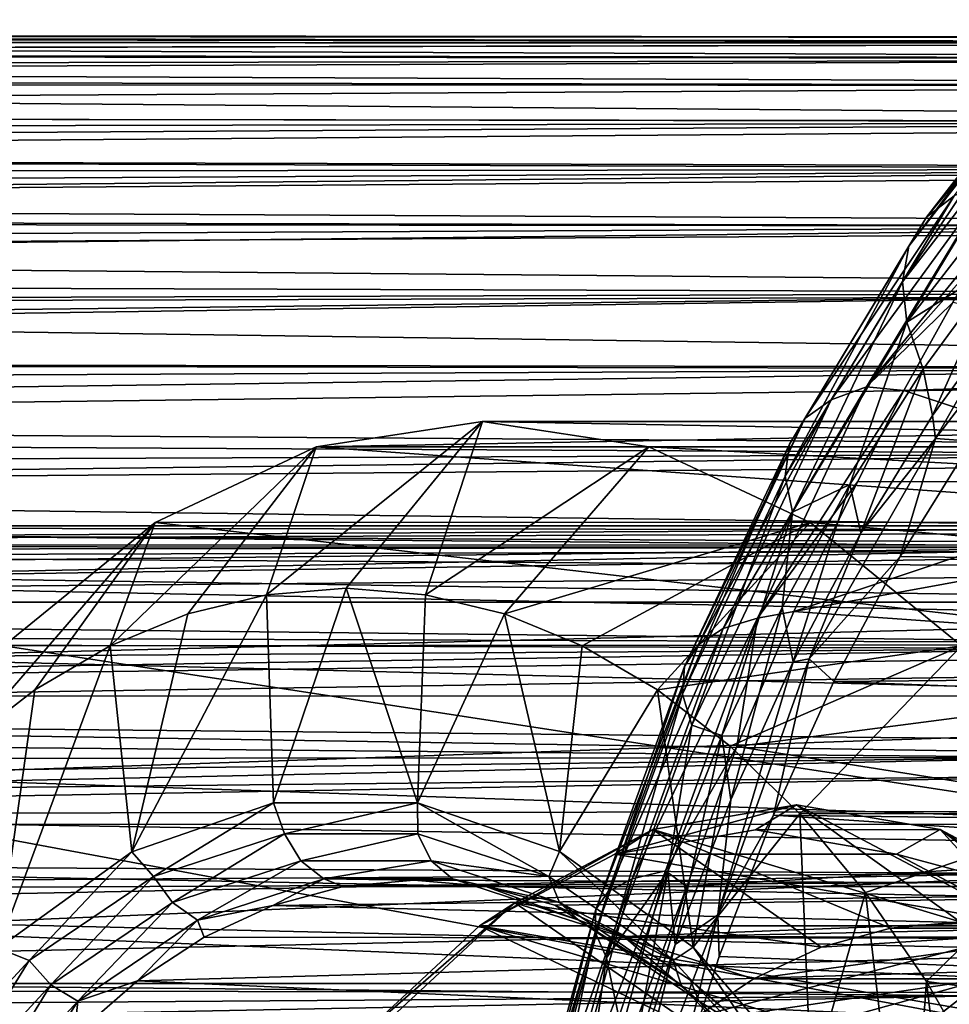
# Model space of a CAD drawing. Header units: metres. Extents: x -62 to 150, y -92 to 92.
# Tile 596 of 656: x 7.46 to 13.04, y 66.5 to 72.41. Entities that reach past the tile are written whole.
import ezdxf

# ---------------------------------------------------------------- set-up
doc = ezdxf.new("R2010")
doc.units = ezdxf.units.M
doc.layers.add('solid_500615', color=7, linetype='CONTINUOUS')

msp = doc.modelspace()

# ---------------------------------------------------------------- linework, layer by layer
at = {"layer": 'solid_500615'}
for points in [[(13.889519, 72.410141, 19.615755), (13.711089, 72.26815, 19.384813), (12.902592, 71.225739, 20.539471)], [(13.070098, 71.353966, 20.785975), (13.889519, 72.410141, 19.615755), (12.902592, 71.225739, 20.539471)], [(-9.454259, 72.316528, -5.912132), (-9.959849, 72.275955, -5.558889), (18.740442, 72.27005, 14.208233)], [(-9.454259, 72.316528, -5.912132), (19.250736, 72.302025, 13.479513), (-8.951138, 72.329948, -6.267614)], [(-9.454259, 72.316528, -5.912132), (18.740442, 72.27005, 14.208233), (19.250736, 72.302025, 13.479513)], [(-8.951138, 72.329948, -6.267614), (19.250736, 72.302025, 13.479513), (19.761395, 72.269989, 12.750254)], [(-8.473988, 72.317375, -6.608286), (-8.951138, 72.329948, -6.267614), (19.761395, 72.269989, 12.750254)], [(-7.998406, 72.280228, -6.948062), (-8.473988, 72.317375, -6.608286), (19.761395, 72.269989, 12.750254)], [(-10.495838, 72.203606, -5.188167), (18.232212, 72.174568, 14.934058), (18.740442, 72.27005, 14.208233)], [(-10.466847, 72.208282, -5.208073), (-10.495838, 72.203606, -5.188167), (18.740442, 72.27005, 14.208233)], [(-9.959849, 72.275955, -5.558889), (-10.466847, 72.208282, -5.208073), (18.740442, 72.27005, 14.208233)], [(-7.998406, 72.280228, -6.948062), (19.761395, 72.269989, 12.750254), (20.269806, 72.174393, 12.024127)], [(-7.500767, 72.214172, -7.310761), (-7.998406, 72.280228, -6.948062), (20.269806, 72.174393, 12.024127)], [(13.711089, 72.26815, 19.384813), (13.592949, 72.077858, 19.151831), (12.797572, 71.052353, 20.287762)], [(12.902592, 71.225739, 20.539471), (13.711089, 72.26815, 19.384813), (12.797572, 71.052353, 20.287762)], [(-10.495838, 72.203606, -5.188167), (-11.23138, 72.056801, -4.694736), (18.232212, 72.174568, 14.934058)], [(-11.23138, 72.056801, -4.694736), (17.728579, 72.016258, 15.653333), (18.232212, 72.174568, 14.934058)], [(-7.034526, 72.12722, -7.649109), (-7.500767, 72.214172, -7.310761), (20.269806, 72.174393, 12.024127)], [(-7.034526, 72.12722, -7.649109), (20.269806, 72.174393, 12.024127), (20.773424, 72.015991, 11.30481)], [(-6.59225, 72.021461, -7.971988), (-7.034526, 72.12722, -7.649109), (20.773424, 72.015991, 11.30481)], [(-11.23138, 72.056801, -4.694736), (-12.003757, 71.84597, -4.202395), (17.728579, 72.016258, 15.653333)], [(13.592949, 72.077858, 19.151831), (13.539016, 71.843094, 18.925005), (12.75908, 70.8377, 20.038881)], [(12.797572, 71.052353, 20.287762), (13.592949, 72.077858, 19.151831), (12.75908, 70.8377, 20.038881)], [(17.231876, 71.795685, 16.362644), (17.728579, 72.016258, 15.653333), (-12.003757, 71.84597, -4.202395)], [(-6.59225, 72.021461, -7.971988), (20.773424, 72.015991, 11.30481), (21.269836, 71.795464, 10.595814)], [(-5.957296, 71.826859, -8.445036), (-6.59225, 72.021461, -7.971988), (21.269836, 71.795464, 10.595814)], [(-12.023183, 71.733093, -3.762519), (17.231876, 71.795685, 16.362644), (-12.003757, 71.84597, -4.202395)], [(-5.342284, 71.586876, -8.912607), (-5.957296, 71.826859, -8.445036), (21.269836, 71.795464, 10.595814)], [(12.75908, 70.8377, 20.038881), (13.539016, 71.843094, 18.925005), (12.786104, 70.595779, 19.808043)], [(13.539016, 71.843094, 18.925005), (13.548388, 71.578087, 18.719383), (12.786104, 70.595779, 19.808043)], [(-12.037424, 71.611214, -3.33235), (16.745195, 71.513763, 17.057621), (17.231876, 71.795685, 16.362644)], [(-12.023183, 71.733093, -3.762519), (-12.037424, 71.611214, -3.33235), (17.231876, 71.795685, 16.362644)], [(-5.342284, 71.586876, -8.912607), (21.269836, 71.795464, 10.595814), (21.756105, 71.513733, 9.9013)], [(-12.037424, 71.611214, -3.33235), (-12.041385, 71.483673, -2.916432), (16.745195, 71.513763, 17.057621)], [(-4.759093, 71.308769, -9.362107), (-5.342284, 71.586876, -8.912607), (21.756105, 71.513733, 9.9013)], [(12.786104, 70.595779, 19.808043), (13.548388, 71.578087, 18.719383), (13.34944, 70.950363, 18.936651)], [(-12.041385, 71.483673, -2.916432), (-12.039091, 71.34816, -2.507029), (16.745195, 71.513763, 17.057621)], [(-12.039091, 71.34816, -2.507029), (-12.038328, 71.230453, -2.17756), (16.745195, 71.513763, 17.057621)], [(-12.038328, 71.230453, -2.17756), (16.271715, 71.171753, 17.733774), (16.745195, 71.513763, 17.057621)], [(-4.759093, 71.308769, -9.362107), (21.756105, 71.513733, 9.9013), (22.229239, 71.171951, 9.225505)], [(12.330962, 70.130638, 21.841543), (12.54355, 70.207466, 22.093803), (13.29103, 71.443207, 21.026386)], [(12.330962, 70.130638, 21.841543), (13.29103, 71.443207, 21.026386), (13.070098, 71.353966, 20.785975)], [(13.29103, 71.443207, 21.026386), (12.54355, 70.207466, 22.093803), (13.370437, 71.215385, 21.521833)], [(13.070098, 71.353966, 20.785975), (12.902592, 71.225739, 20.539471), (12.17345, 70.018051, 21.580807)], [(12.330962, 70.130638, 21.841543), (13.070098, 71.353966, 20.785975), (12.17345, 70.018051, 21.580807)], [(-4.230787, 71.010399, -9.774107), (-4.759093, 71.308769, -9.362107), (22.229239, 71.171951, 9.225505)], [(-12.038328, 71.230453, -2.17756), (-12.038044, 71.196724, -2.086874), (16.271715, 71.171753, 17.733774)], [(12.902592, 71.225739, 20.539471), (12.797572, 71.052353, 20.287762), (12.080367, 69.863937, 21.312063)], [(12.17345, 70.018051, 21.580807), (12.902592, 71.225739, 20.539471), (12.080367, 69.863937, 21.312063)], [(-12.038044, 71.196724, -2.086874), (-12.036016, 71.032288, -1.665226), (16.271715, 71.171753, 17.733774)], [(-12.036016, 71.032288, -1.665226), (-12.03299, 70.860962, -1.257347), (16.271715, 71.171753, 17.733774)], [(-12.03299, 70.860962, -1.257347), (15.813631, 70.771355, 18.387894), (16.271715, 71.171753, 17.733774)], [(-4.230787, 71.010399, -9.774107), (22.229239, 71.171951, 9.225505), (22.686989, 70.771851, 8.571698)], [(12.54355, 70.207466, 22.093803), (13.207903, 70.957153, 21.753956), (13.370437, 71.215385, 21.521833)], [(12.797572, 71.052353, 20.287762), (12.75908, 70.8377, 20.038881), (12.055884, 69.672226, 21.043169)], [(12.080367, 69.863937, 21.312063), (12.797572, 71.052353, 20.287762), (12.055884, 69.672226, 21.043169)], [(-3.744245, 70.693863, -10.155848), (-4.230787, 71.010399, -9.774107), (22.686989, 70.771851, 8.571698)], [(13.814779, 71.018478, 18.317696), (12.956699, 69.898575, 19.543159), (13.395776, 70.661484, 18.870476)], [(13.814779, 71.018478, 18.317696), (13.174546, 69.882706, 19.529028), (12.956699, 69.898575, 19.543159)], [(12.54355, 70.207466, 22.093803), (13.062124, 70.713875, 21.962149), (13.207903, 70.957153, 21.753956)], [(12.786104, 70.595779, 19.808043), (13.34944, 70.950363, 18.936651), (12.882932, 70.313805, 19.602894)], [(12.940384, 70.035454, 19.520844), (12.882932, 70.313805, 19.602894), (13.34944, 70.950363, 18.936651)], [(13.395776, 70.661484, 18.870476), (12.940384, 70.035454, 19.520844), (13.34944, 70.950363, 18.936651)], [(-12.03299, 70.860962, -1.257347), (-12.028818, 70.682747, -0.861414), (15.813631, 70.771355, 18.387894)], [(12.055884, 69.672226, 21.043169), (12.75908, 70.8377, 20.038881), (12.098949, 69.456596, 20.789408)], [(12.75908, 70.8377, 20.038881), (12.786104, 70.595779, 19.808043), (12.098949, 69.456596, 20.789408)], [(-12.028818, 70.682747, -0.861414), (-12.020951, 70.439461, -0.359419), (15.813631, 70.771355, 18.387894)], [(-12.020951, 70.439461, -0.359419), (-12.018021, 70.363113, -0.209894), (15.813631, 70.771355, 18.387894)], [(-12.018021, 70.363113, -0.209894), (15.373152, 70.31514, 19.016869), (15.813631, 70.771355, 18.387894)], [(-3.744245, 70.693863, -10.155848), (22.686989, 70.771851, 8.571698), (23.127153, 70.315994, 7.942995)], [(-3.278977, 70.351639, -10.520308), (-3.744245, 70.693863, -10.155848), (23.127153, 70.315994, 7.942995)], [(12.54355, 70.207466, 22.093803), (12.768072, 70.186272, 22.382099), (13.062124, 70.713875, 21.962149)], [(13.062124, 70.713875, 21.962149), (12.768072, 70.186272, 22.382099), (15.093505, 70.264664, 24.831226)], [(12.956699, 69.898575, 19.543159), (12.940384, 70.035454, 19.520844), (13.395776, 70.661484, 18.870476)], [(12.098949, 69.456596, 20.789408), (12.786104, 70.595779, 19.808043), (12.443168, 69.62162, 20.230942)], [(12.786104, 70.595779, 19.808043), (12.882932, 70.313805, 19.602894), (12.443168, 69.62162, 20.230942)], [(-12.018021, 70.363113, -0.209894), (-12.010657, 70.192291, 0.11242), (15.373152, 70.31514, 19.016869)], [(-2.835378, 69.98539, -10.868228), (-3.278977, 70.351639, -10.520308), (23.127153, 70.315994, 7.942995)], [(-12.010657, 70.192291, 0.11242), (-11.998199, 69.944611, 0.552724), (15.373152, 70.31514, 19.016869)], [(-11.998199, 69.944611, 0.552724), (14.952547, 69.805817, 19.617479), (15.373152, 70.31514, 19.016869)], [(-2.835378, 69.98539, -10.868228), (23.127153, 70.315994, 7.942995), (23.547489, 69.807045, 7.342585)], [(12.508878, 69.332138, 20.137098), (12.443168, 69.62162, 20.230942), (12.882932, 70.313805, 19.602894)], [(12.940384, 70.035454, 19.520844), (12.508878, 69.332138, 20.137098), (12.882932, 70.313805, 19.602894)], [(15.093505, 70.264664, 24.831226), (12.768072, 70.186272, 22.382099), (14.432685, 69.639877, 24.954615)], [(11.68366, 68.757965, 22.76601), (11.889342, 68.820702, 23.028074), (12.54355, 70.207466, 22.093803)], [(11.68366, 68.757965, 22.76601), (12.54355, 70.207466, 22.093803), (12.330962, 70.130638, 21.841543)], [(12.54355, 70.207466, 22.093803), (11.889342, 68.820702, 23.028074), (12.768072, 70.186272, 22.382099)], [(11.889342, 68.820702, 23.028074), (12.488502, 69.637619, 22.780586), (12.768072, 70.186272, 22.382099)], [(12.768072, 70.186272, 22.382099), (12.488502, 69.637619, 22.780586), (14.432685, 69.639877, 24.954615)], [(12.330962, 70.130638, 21.841543), (12.17345, 70.018051, 21.580807), (11.534495, 68.66301, 22.493382)], [(11.68366, 68.757965, 22.76601), (12.330962, 70.130638, 21.841543), (11.534495, 68.66301, 22.493382)], [(-2.414345, 69.594673, -11.203331), (-2.835378, 69.98539, -10.868228), (23.547489, 69.807045, 7.342585)], [(10.239578, 70, 7.169452), (9.420374, 69, 6.59595), (8.942941, 68.961327, 7.277795)], [(10.239578, 70, 7.169452), (8.942941, 68.961327, 7.277795), (9.241533, 69.847504, 8.594808)], [(9.241533, 69.847504, 8.594808), (16.533848, 69.848076, 13.69698), (17.529854, 70, 12.274537)], [(10.239578, 70, 7.169452), (9.241533, 69.847504, 8.594808), (17.529854, 70, 12.274537)], [(10.239578, 70, 7.169452), (9.897807, 68.961281, 5.914105), (9.420374, 69, 6.59595)], [(11.237618, 69.847397, 5.744103), (9.897807, 68.961281, 5.914105), (10.239578, 70, 7.169452)], [(10.239578, 70, 7.169452), (17.529854, 70, 12.274537), (18.525858, 69.848076, 10.852095)], [(11.237618, 69.847397, 5.744103), (10.239578, 70, 7.169452), (18.525858, 69.848076, 10.852095)], [(12.17345, 70.018051, 21.580807), (12.080367, 69.863937, 21.312063), (11.451428, 68.530602, 22.21034)], [(11.534495, 68.66301, 22.493382), (12.17345, 70.018051, 21.580807), (11.451428, 68.530602, 22.21034)], [(12.956699, 69.898575, 19.543159), (12.508878, 69.332138, 20.137098), (12.940384, 70.035454, 19.520844)], [(-11.998199, 69.944611, 0.552724), (-11.984066, 69.702423, 0.956191), (14.952547, 69.805817, 19.617479)], [(12.956699, 69.898575, 19.543159), (12.198769, 68.577164, 20.625597), (12.508878, 69.332138, 20.137098)], [(12.956699, 69.898575, 19.543159), (12.744726, 69.189995, 20.142876), (12.198769, 68.577164, 20.625597)], [(12.956699, 69.898575, 19.543159), (13.174546, 69.882706, 19.529028), (12.744726, 69.189995, 20.142876)], [(44.010162, 68.722908, 41.465034), (12.744726, 69.189995, 20.142876), (13.174546, 69.882706, 19.529028)], [(-11.984066, 69.702423, 0.956191), (-11.968893, 69.470016, 1.321167), (14.952547, 69.805817, 19.617479)], [(-11.968893, 69.470016, 1.321167), (14.553916, 69.245956, 20.186666), (14.952547, 69.805817, 19.617479)], [(-2.414345, 69.594673, -11.203331), (23.547489, 69.807045, 7.342585), (23.945885, 69.247581, 6.77353)], [(9.241533, 69.847504, 8.594808), (8.470177, 68.846214, 7.952972), (8.004479, 68.654839, 8.618056)], [(9.241533, 69.847504, 8.594808), (8.004479, 68.654839, 8.618056), (8.27389, 69.394539, 9.976746)], [(9.241533, 69.847504, 8.594808), (8.27389, 69.394539, 9.976746), (15.568106, 69.396927, 15.076201)], [(9.241533, 69.847504, 8.594808), (8.942941, 68.961327, 7.277795), (8.470177, 68.846214, 7.952972)], [(9.241533, 69.847504, 8.594808), (15.568106, 69.396927, 15.076201), (16.533848, 69.848076, 13.69698)], [(11.237618, 69.847397, 5.744103), (10.370568, 68.846138, 5.238932), (9.897807, 68.961281, 5.914105)], [(12.205246, 69.394325, 4.362187), (10.370568, 68.846138, 5.238932), (11.237618, 69.847397, 5.744103)], [(11.237618, 69.847397, 5.744103), (18.525858, 69.848076, 10.852095), (19.4916, 69.396927, 9.472872)], [(12.205246, 69.394325, 4.362187), (11.237618, 69.847397, 5.744103), (19.4916, 69.396927, 9.472872)], [(12.080367, 69.863937, 21.312063), (12.055884, 69.672226, 21.043169), (11.438759, 68.364716, 21.924559)], [(11.451428, 68.530602, 22.21034), (12.080367, 69.863937, 21.312063), (11.438759, 68.364716, 21.924559)], [(11.438759, 68.364716, 21.924559), (12.055884, 69.672226, 21.043169), (11.495475, 68.178574, 21.651278)], [(12.055884, 69.672226, 21.043169), (12.098949, 69.456596, 20.789408), (11.495475, 68.178574, 21.651278)], [(11.889342, 68.820702, 23.028074), (12.107108, 68.860855, 23.24053), (12.488502, 69.637619, 22.780586)], [(16.389469, 69.641548, 27.106646), (14.432685, 69.639877, 24.954615), (12.107108, 68.860855, 23.24053)], [(15.907309, 68.591553, 27.772984), (16.389469, 69.641548, 27.106646), (12.107108, 68.860855, 23.24053)], [(14.432685, 69.639877, 24.954615), (12.488502, 69.637619, 22.780586), (12.107108, 68.860855, 23.24053)], [(-2.013166, 69.177788, -11.527006), (-2.414345, 69.594673, -11.203331), (23.945885, 69.247581, 6.77353)], [(12.10293, 68.559074, 20.71685), (12.037973, 68.885254, 20.80962), (12.443168, 69.62162, 20.230942)], [(12.098949, 69.456596, 20.789408), (12.443168, 69.62162, 20.230942), (12.037973, 68.885254, 20.80962)], [(12.508878, 69.332138, 20.137098), (12.10293, 68.559074, 20.71685), (12.443168, 69.62162, 20.230942)], [(-11.968893, 69.470016, 1.321167), (-11.953539, 69.254822, 1.641775), (14.553916, 69.245956, 20.186666)], [(11.495475, 68.178574, 21.651278), (12.098949, 69.456596, 20.789408), (11.675173, 68.116142, 21.327753)], [(12.098949, 69.456596, 20.789408), (12.037973, 68.885254, 20.80962), (11.675173, 68.116142, 21.327753)], [(8.27389, 69.394539, 9.976746), (7.552038, 68.389824, 9.264211), (7.114692, 68.05249, 9.888805)], [(8.27389, 69.394539, 9.976746), (7.114692, 68.05249, 9.888805), (7.366209, 68.654907, 11.273048)], [(8.27389, 69.394539, 9.976746), (7.366209, 68.654907, 11.273048), (14.661971, 68.660255, 16.370296)], [(8.27389, 69.394539, 9.976746), (8.004479, 68.654839, 8.618056), (7.552038, 68.389824, 9.264211)], [(8.27389, 69.394539, 9.976746), (14.661971, 68.660255, 16.370296), (15.568106, 69.396927, 15.076201)], [(12.205246, 69.394325, 4.362187), (10.836262, 68.654716, 4.573853), (10.370568, 68.846138, 5.238932)], [(12.205246, 69.394325, 4.362187), (11.288697, 68.389664, 3.927707), (10.836262, 68.654716, 4.573853)], [(13.112899, 68.654594, 3.065925), (11.288697, 68.389664, 3.927707), (12.205246, 69.394325, 4.362187)], [(12.205246, 69.394325, 4.362187), (19.4916, 69.396927, 9.472872), (20.397736, 68.660255, 8.178777)], [(13.112899, 68.654594, 3.065925), (12.205246, 69.394325, 4.362187), (20.397736, 68.660255, 8.178777)], [(17.077759, 69.259575, 13.748332), (-6.166489, 69.258957, -2.525745), (-5.324489, 69.375, -3.728246)], [(17.918951, 69.375, 12.546986), (-5.324489, 69.375, -3.728246), (-4.482489, 69.258957, -4.930747)], [(17.497053, 69.3461, 13.149516), (-5.324489, 69.375, -3.728246), (17.918951, 69.375, 12.546986)], [(17.077759, 69.259575, 13.748332), (-5.324489, 69.375, -3.728246), (17.497053, 69.3461, 13.149516)], [(17.918951, 69.375, 12.546986), (-4.482489, 69.258957, -4.930747), (18.340847, 69.3461, 11.944455)], [(18.340847, 69.3461, 11.944455), (-4.482489, 69.258957, -4.930747), (18.760141, 69.259575, 11.345639)], [(12.198769, 68.577164, 20.625597), (12.10293, 68.559074, 20.71685), (12.508878, 69.332138, 20.137098)], [(-11.953539, 69.254822, 1.641775), (-11.950142, 69.209221, 1.707715), (14.553916, 69.245956, 20.186666)], [(-11.950142, 69.209221, 1.707715), (-11.931175, 68.966782, 2.047391), (14.553916, 69.245956, 20.186666)], [(-11.931175, 68.966782, 2.047391), (-11.909852, 68.712181, 2.385545), (14.553916, 69.245956, 20.186666)], [(-11.909852, 68.712181, 2.385545), (14.179268, 68.637856, 20.721624), (14.553916, 69.245956, 20.186666)], [(16.25728, 68.916153, 14.920097), (-6.985605, 68.915932, -1.355927), (-6.166489, 69.258957, -2.525745)], [(16.663649, 69.115967, 14.339741), (-6.166489, 69.258957, -2.525745), (17.077759, 69.259575, 13.748332)], [(16.25728, 68.916153, 14.920097), (-6.166489, 69.258957, -2.525745), (16.663649, 69.115967, 14.339741)], [(18.760141, 69.259575, 11.345639), (-4.482489, 69.258957, -4.930747), (-3.663373, 68.915932, -6.100564)], [(18.760141, 69.259575, 11.345639), (-3.663373, 68.915932, -6.100564), (19.174252, 69.115967, 10.75423)], [(-2.013166, 69.177788, -11.527006), (23.945885, 69.247581, 6.77353), (24.32032, 68.639938, 6.238678)], [(-1.625564, 68.728195, -11.842371), (-2.013166, 69.177788, -11.527006), (24.32032, 68.639938, 6.238678)], [(12.198769, 68.577164, 20.625597), (12.744726, 69.189995, 20.142876), (12.347404, 68.44062, 20.71031)], [(44.010162, 68.722908, 41.465034), (12.347404, 68.44062, 20.71031), (12.744726, 69.189995, 20.142876)], [(19.174252, 69.115967, 10.75423), (-3.663373, 68.915932, -6.100564), (19.580622, 68.916153, 10.173874)], [(8.984806, 67.712692, 7.218006), (8.942941, 68.961327, 7.277795), (9.420374, 69, 6.59595)], [(9.84973, 67.713707, 5.982767), (8.984806, 67.712692, 7.218006), (9.420374, 69, 6.59595)], [(9.84973, 67.713707, 5.982767), (9.420374, 69, 6.59595), (9.897807, 68.961281, 5.914105)], [(8.133718, 67.418114, 8.433485), (8.470177, 68.846214, 7.952972), (8.942941, 68.961327, 7.277795)], [(8.984806, 67.712692, 7.218006), (8.133718, 67.418114, 8.433485), (8.942941, 68.961327, 7.277795)], [(9.84973, 67.713707, 5.982767), (9.897807, 68.961281, 5.914105), (10.370568, 68.846138, 5.238932)], [(15.477716, 68.353188, 16.033428), (-7.765054, 68.353699, -0.242758), (-6.985605, 68.915932, -1.355927)], [(15.861155, 68.661369, 15.485823), (-6.985605, 68.915932, -1.355927), (16.25728, 68.916153, 14.920097)], [(15.477716, 68.353188, 16.033428), (-6.985605, 68.915932, -1.355927), (15.861155, 68.661369, 15.485823)], [(19.580622, 68.916153, 10.173874), (-3.663373, 68.915932, -6.100564), (-2.883924, 68.353699, -7.213734)], [(19.580622, 68.916153, 10.173874), (-2.883924, 68.353699, -7.213734), (19.976746, 68.661369, 9.608149)], [(11.729216, 67.731216, 21.25057), (11.675173, 68.116142, 21.327753), (12.037973, 68.885254, 20.80962)], [(12.10293, 68.559074, 20.71685), (11.729216, 67.731216, 21.25057), (12.037973, 68.885254, 20.80962)], [(15.907309, 68.591553, 27.772984), (12.107108, 68.860855, 23.24053), (11.766016, 68.050209, 23.660431)], [(11.889342, 68.820702, 23.028074), (11.766016, 68.050209, 23.660431), (12.107108, 68.860855, 23.24053)], [(8.133718, 67.418114, 8.433485), (8.004479, 68.654839, 8.618056), (8.470177, 68.846214, 7.952972)], [(10.701027, 67.421135, 4.766988), (9.84973, 67.713707, 5.982767), (10.370568, 68.846138, 5.238932)], [(10.701027, 67.421135, 4.766988), (10.370568, 68.846138, 5.238932), (10.836262, 68.654716, 4.573853)], [(11.136691, 67.257286, 23.547258), (11.33726, 67.304283, 23.816574), (11.889342, 68.820702, 23.028074)], [(11.136691, 67.257286, 23.547258), (11.889342, 68.820702, 23.028074), (11.68366, 68.757965, 22.76601)], [(11.889342, 68.820702, 23.028074), (11.33726, 67.304283, 23.816574), (11.766016, 68.050209, 23.660431)], [(11.68366, 68.757965, 22.76601), (11.534495, 68.66301, 22.493382), (10.993858, 67.181908, 23.265608)], [(11.136691, 67.257286, 23.547258), (11.68366, 68.757965, 22.76601), (10.993858, 67.181908, 23.265608)], [(-11.909852, 68.712181, 2.385545), (-11.889289, 68.469467, 2.690969), (14.179268, 68.637856, 20.721624)], [(-1.248938, 68.239777, -12.150965), (-1.625564, 68.728195, -11.842371), (24.32032, 68.639938, 6.238678)], [(44.010162, 68.722908, 41.465034), (43.289082, 67.250938, 42.494846), (12.347404, 68.44062, 20.71031)], [(-11.889289, 68.469467, 2.690969), (-11.86936, 68.221657, 2.986236), (14.179268, 68.637856, 20.721624)], [(-11.86936, 68.221657, 2.986236), (13.830563, 67.984062, 21.219534), (14.179268, 68.637856, 20.721624)], [(19.976746, 68.661369, 9.608149), (-2.883924, 68.353699, -7.213734), (20.360184, 68.353188, 9.060543)], [(-1.248938, 68.239777, -12.150965), (24.32032, 68.639938, 6.238678), (24.668823, 67.986687, 5.740858)], [(7.366209, 68.654907, 11.273048), (6.546351, 67.651405, 12.443928), (13.842975, 67.660446, 17.539946)], [(7.33251, 66.841553, 9.577729), (7.552038, 68.389824, 9.264211), (8.004479, 68.654839, 8.618056)], [(8.133718, 67.418114, 8.433485), (7.33251, 66.841553, 9.577729), (8.004479, 68.654839, 8.618056)], [(7.366209, 68.654907, 11.273048), (13.842975, 67.660446, 17.539946), (14.661971, 68.660255, 16.370296)], [(10.701027, 67.421135, 4.766988), (10.836262, 68.654716, 4.573853), (11.288697, 68.389664, 3.927707)], [(11.534495, 68.66301, 22.493382), (11.451428, 68.530602, 22.21034), (10.918491, 67.073563, 22.97156)], [(10.993858, 67.181908, 23.265608), (11.534495, 68.66301, 22.493382), (10.918491, 67.073563, 22.97156)], [(13.112899, 68.654594, 3.065925), (11.726035, 68.052284, 3.303125), (11.288697, 68.389664, 3.927707)], [(13.112899, 68.654594, 3.065925), (12.14306, 67.646103, 2.707551), (11.726035, 68.052284, 3.303125)], [(13.932721, 67.651009, 1.895098), (12.14306, 67.646103, 2.707551), (13.112899, 68.654594, 3.065925)], [(12.198769, 68.577164, 20.625597), (11.650542, 67.041611, 21.533772), (12.10293, 68.559074, 20.71685)], [(12.198769, 68.577164, 20.625597), (11.985031, 67.639214, 21.227833), (11.650542, 67.041611, 21.533772)], [(15.496545, 67.459625, 28.355238), (15.907309, 68.591553, 27.772984), (11.766016, 68.050209, 23.660431)], [(12.198769, 68.577164, 20.625597), (12.347404, 68.44062, 20.71031), (11.985031, 67.639214, 21.227833)], [(11.451428, 68.530602, 22.21034), (11.438759, 68.364716, 21.924559), (10.915025, 66.936234, 22.672604)], [(10.918491, 67.073563, 22.97156), (11.451428, 68.530602, 22.21034), (10.915025, 66.936234, 22.672604)], [(11.650542, 67.041611, 21.533772), (11.729216, 67.731216, 21.25057), (12.10293, 68.559074, 20.71685)], [(7.33251, 66.841553, 9.577729), (7.114692, 68.05249, 9.888805), (7.552038, 68.389824, 9.264211)], [(11.502763, 66.84639, 3.621991), (10.701027, 67.421135, 4.766988), (11.288697, 68.389664, 3.927707)], [(11.502763, 66.84639, 3.621991), (11.288697, 68.389664, 3.927707), (11.726035, 68.052284, 3.303125)], [(43.289082, 67.250938, 42.494846), (11.985031, 67.639214, 21.227833), (12.347404, 68.44062, 20.71031)], [(14.758265, 67.584534, 17.060911), (-8.485887, 67.583351, 0.786697), (-7.765054, 68.353699, -0.242758)], [(15.109329, 67.9935, 16.55954), (-7.765054, 68.353699, -0.242758), (15.477716, 68.353188, 16.033428)], [(14.758265, 67.584534, 17.060911), (-7.765054, 68.353699, -0.242758), (15.109329, 67.9935, 16.55954)], [(20.360184, 68.353188, 9.060543), (-2.883924, 68.353699, -7.213734), (-2.163092, 67.583351, -8.243189)], [(20.360184, 68.353188, 9.060543), (-2.163092, 67.583351, -8.243189), (20.728571, 67.9935, 8.534431)], [(10.915025, 66.936234, 22.672604), (11.438759, 68.364716, 21.924559), (10.982563, 66.782593, 22.383827)], [(11.438759, 68.364716, 21.924559), (11.495475, 68.178574, 21.651278), (10.982563, 66.782593, 22.383827)], [(-11.86936, 68.221657, 2.986236), (-11.849909, 67.965324, 3.27532), (13.830563, 67.984062, 21.219534)], [(-0.889098, 67.717865, -12.446769), (-1.248938, 68.239777, -12.150965), (24.668823, 67.986687, 5.740858)], [(10.982563, 66.782593, 22.383827), (11.495475, 68.178574, 21.651278), (11.350272, 67.300751, 21.791758)], [(11.495475, 68.178574, 21.651278), (11.675173, 68.116142, 21.327753), (11.350272, 67.300751, 21.791758)], [(11.394408, 66.863518, 21.728725), (11.350272, 67.300751, 21.791758), (11.675173, 68.116142, 21.327753)], [(11.729216, 67.731216, 21.25057), (11.394408, 66.863518, 21.728725), (11.675173, 68.116142, 21.327753)], [(8.068389, 64.502266, 2.014941), (4.749217, 67.182152, -3.295691), (3.939288, 68.056473, -2.138994)], [(7.755612, 64.818726, 2.461633), (8.068389, 64.502266, 2.014941), (3.939288, 68.056473, -2.138994)], [(7.423803, 65.069443, 2.935505), (7.755612, 64.818726, 2.461633), (3.939288, 68.056473, -2.138994)], [(11.33726, 67.304283, 23.816574), (11.464433, 67.210564, 24.041035), (11.766016, 68.050209, 23.660431)], [(15.496545, 67.459625, 28.355238), (11.766016, 68.050209, 23.660431), (11.464433, 67.210564, 24.041035)], [(11.502763, 66.84639, 3.621991), (11.726035, 68.052284, 3.303125), (12.14306, 67.646103, 2.707551)], [(-11.849909, 67.965324, 3.27532), (-11.830359, 67.695267, 3.563413), (13.830563, 67.984062, 21.219534)], [(-11.830359, 67.695267, 3.563413), (-11.811939, 67.430504, 3.83067), (13.830563, 67.984062, 21.219534)], [(-11.811939, 67.430504, 3.83067), (13.509491, 67.288322, 21.677958), (13.830563, 67.984062, 21.219534)], [(20.728571, 67.9935, 8.534431), (-2.163092, 67.583351, -8.243189), (21.079636, 67.584534, 8.033059)], [(-0.889098, 67.717865, -12.446769), (24.668823, 67.986687, 5.740858), (24.989723, 67.29155, 5.282477)], [(-0.550758, 67.169365, -12.72432), (-0.889098, 67.717865, -12.446769), (24.989723, 67.29155, 5.282477)], [(8.264788, 67.270462, 8.312392), (8.133718, 67.418114, 8.433485), (8.984806, 67.712692, 7.218006)], [(8.264788, 67.270462, 8.312392), (8.984806, 67.712692, 7.218006), (9.051256, 67.526779, 7.189199)], [(9.051256, 67.526779, 7.189199), (8.984806, 67.712692, 7.218006), (9.84973, 67.713707, 5.982767)], [(9.051256, 67.526779, 7.189199), (9.84973, 67.713707, 5.982767), (9.851348, 67.526779, 6.04655)], [(10.637816, 67.270462, 4.923357), (9.84973, 67.713707, 5.982767), (10.701027, 67.421135, 4.766988)], [(9.851348, 67.526779, 6.04655), (9.84973, 67.713707, 5.982767), (10.637816, 67.270462, 4.923357)], [(12.123449, 67.699997, 8.488933), (11.877704, 67.549988, 8.316859), (11.032847, 67.404907, 9.523439)], [(12.123449, 67.699997, 8.488933), (11.032847, 67.404907, 9.523439), (11.261826, 67.552048, 9.719459)], [(12.123449, 67.699997, 8.488933), (11.261826, 67.552048, 9.719459), (13.106432, 67, 9.177224)], [(11.650542, 67.041611, 21.533772), (11.394408, 66.863518, 21.728725), (11.729216, 67.731216, 21.25057)], [(12.985073, 67.552048, 7.258406), (11.877704, 67.549988, 8.316859), (12.123449, 67.699997, 8.488933)], [(12.123449, 67.699997, 8.488933), (13.106432, 67, 9.177224), (13.526117, 66.961655, 8.577851)], [(12.985073, 67.552048, 7.258406), (12.123449, 67.699997, 8.488933), (13.526117, 66.961655, 8.577851)], [(6.546351, 67.651405, 12.443928), (5.839077, 66.414406, 13.454018), (13.136003, 66.427879, 18.549606)], [(6.546351, 67.651405, 12.443928), (13.136003, 66.427879, 18.549606), (13.842975, 67.660446, 17.539946)], [(12.212012, 66.029747, 2.609077), (11.502763, 66.84639, 3.621991), (12.14306, 67.646103, 2.707551)], [(11.650542, 67.041611, 21.533772), (11.985031, 67.639214, 21.227833), (11.659841, 66.79071, 21.692253)], [(42.708954, 65.600441, 43.323357), (11.659841, 66.79071, 21.692253), (11.985031, 67.639214, 21.227833)], [(43.289082, 67.250938, 42.494846), (42.708954, 65.600441, 43.323357), (11.985031, 67.639214, 21.227833)], [(13.932721, 67.651009, 1.895098), (12.536642, 67.174904, 2.145458), (12.14306, 67.646103, 2.707551)], [(12.212012, 66.029747, 2.609077), (12.14306, 67.646103, 2.707551), (12.536642, 67.174904, 2.145458)], [(13.932721, 67.651009, 1.895098), (12.904088, 66.641266, 1.62069), (12.536642, 67.174904, 2.145458)], [(14.639955, 66.413918, 0.885062), (12.904088, 66.641266, 1.62069), (13.932721, 67.651009, 1.895098)], [(14.11664, 66.629128, 17.977247), (-9.126575, 66.628731, 1.701695), (-8.485887, 67.583351, 0.786697)], [(14.426687, 67.128807, 17.534454), (-8.485887, 67.583351, 0.786697), (14.758265, 67.584534, 17.060911)], [(14.11664, 66.629128, 17.977247), (-8.485887, 67.583351, 0.786697), (14.426687, 67.128807, 17.534454)], [(21.079636, 67.584534, 8.033059), (-2.163092, 67.583351, -8.243189), (-1.522404, 66.628731, -9.158187)], [(21.079636, 67.584534, 8.033059), (-1.522404, 66.628731, -9.158187), (21.411213, 67.128807, 7.559516)], [(8.264788, 67.270462, 8.312392), (9.051256, 67.526779, 7.189199), (8.379079, 67.114227, 8.338153)], [(9.051256, 67.526779, 7.189199), (9.148647, 67.365036, 7.239096), (8.379079, 67.114227, 8.338153)], [(9.051256, 67.526779, 7.189199), (9.851348, 67.526779, 6.04655), (9.148647, 67.365036, 7.239096)], [(9.851348, 67.526779, 6.04655), (9.931545, 67.365036, 6.121001), (9.148647, 67.365036, 7.239096)], [(9.851348, 67.526779, 6.04655), (10.637816, 67.270462, 4.923357), (9.931545, 67.365036, 6.121001)], [(11.261826, 67.552048, 9.719459), (11.032847, 67.404907, 9.523439), (10.220462, 66.975258, 10.683647)], [(11.261826, 67.552048, 9.719459), (10.220462, 66.975258, 10.683647), (10.433313, 67.113869, 10.902697)], [(11.261826, 67.552048, 9.719459), (10.433313, 67.113869, 10.902697), (12.271659, 66.847031, 10.369403)], [(11.032847, 67.404907, 9.523439), (11.877704, 67.549988, 8.316859), (12.72256, 67.404907, 7.11028)], [(11.261826, 67.552048, 9.719459), (12.271659, 66.847031, 10.369403), (12.686747, 66.961655, 9.776597)], [(11.261826, 67.552048, 9.719459), (12.686747, 66.961655, 9.776597), (13.106432, 67, 9.177224)], [(12.985073, 67.552048, 7.258406), (12.72256, 67.404907, 7.11028), (11.877704, 67.549988, 8.316859)], [(13.813585, 67.113869, 6.075168), (12.72256, 67.404907, 7.11028), (12.985073, 67.552048, 7.258406)], [(12.985073, 67.552048, 7.258406), (13.526117, 66.961655, 8.577851), (13.941205, 66.847031, 7.985045)], [(12.985073, 67.552048, 7.258406), (13.941205, 66.847031, 7.985045), (14.347146, 66.657394, 7.405301)], [(13.813585, 67.113869, 6.075168), (12.985073, 67.552048, 7.258406), (14.347146, 66.657394, 7.405301)], [(15.496545, 67.459625, 28.355238), (11.464433, 67.210564, 24.041035), (11.2021, 66.345978, 24.38242)], [(15.153329, 66.259789, 28.842707), (15.496545, 67.459625, 28.355238), (11.2021, 66.345978, 24.38242)], [(-11.811939, 67.430504, 3.83067), (-11.791821, 67.132172, 4.115131), (13.509491, 67.288322, 21.677958)], [(7.518724, 66.766556, 9.377881), (7.33251, 66.841553, 9.577729), (8.133718, 67.418114, 8.433485)], [(7.518724, 66.766556, 9.377881), (8.133718, 67.418114, 8.433485), (8.264788, 67.270462, 8.312392)], [(10.220462, 66.975258, 10.683647), (11.032847, 67.404907, 9.523439), (13.534946, 66.975258, 5.950072)], [(10.637816, 67.270462, 4.923357), (10.701027, 67.421135, 4.766988), (11.383879, 66.766556, 3.857868)], [(11.383879, 66.766556, 3.857868), (10.701027, 67.421135, 4.766988), (11.502763, 66.84639, 3.621991)], [(11.032847, 67.404907, 9.523439), (12.72256, 67.404907, 7.11028), (13.534946, 66.975258, 5.950072)], [(13.813585, 67.113869, 6.075168), (13.534946, 66.975258, 5.950072), (12.72256, 67.404907, 7.11028)], [(8.379079, 67.114227, 8.338153), (9.148647, 67.365036, 7.239096), (8.529103, 67.009842, 8.406945)], [(9.148647, 67.365036, 7.239096), (9.28738, 67.256973, 7.324014), (8.529103, 67.009842, 8.406945)], [(9.148647, 67.365036, 7.239096), (9.931545, 67.365036, 6.121001), (9.28738, 67.256973, 7.324014)], [(9.931545, 67.365036, 6.121001), (10.058791, 67.256973, 6.222324), (9.28738, 67.256973, 7.324014)], [(9.931545, 67.365036, 6.121001), (10.701114, 67.114227, 5.021945), (10.058791, 67.256973, 6.222324)], [(10.637816, 67.270462, 4.923357), (10.701114, 67.114227, 5.021945), (9.931545, 67.365036, 6.121001)], [(-11.791821, 67.132172, 4.115131), (-11.769122, 66.787117, 4.423693), (13.509491, 67.288322, 21.677958)], [(-11.769122, 66.787117, 4.423693), (13.217651, 66.554733, 22.094666), (13.509491, 67.288322, 21.677958)], [(-0.550758, 67.169365, -12.72432), (24.989723, 67.29155, 5.282477), (25.281454, 66.558563, 4.865743)], [(7.518724, 66.766556, 9.377881), (8.264788, 67.270462, 8.312392), (7.649048, 66.621155, 9.380746)], [(8.264788, 67.270462, 8.312392), (8.379079, 67.114227, 8.338153), (7.649048, 66.621155, 9.380746)], [(10.637816, 67.270462, 4.923357), (11.383879, 66.766556, 3.857868), (10.701114, 67.114227, 5.021945)], [(10.694841, 65.653061, 24.178446), (10.891806, 65.683174, 24.452871), (11.33726, 67.304283, 23.816574)], [(10.694841, 65.653061, 24.178446), (11.33726, 67.304283, 23.816574), (11.136691, 67.257286, 23.547258)], [(11.33726, 67.304283, 23.816574), (10.891806, 65.683174, 24.452871), (11.464433, 67.210564, 24.041035)], [(10.982563, 66.782593, 22.383827), (11.350272, 67.300751, 21.791758), (11.056114, 66.427231, 22.211861)], [(11.105182, 65.970924, 22.141785), (11.056114, 66.427231, 22.211861), (11.350272, 67.300751, 21.791758)], [(11.394408, 66.863518, 21.728725), (11.105182, 65.970924, 22.141785), (11.350272, 67.300751, 21.791758)], [(8.529103, 67.009842, 8.406945), (9.28738, 67.256973, 7.324014), (8.980686, 67.097244, 8.095612)], [(9.28738, 67.256973, 7.324014), (9.402067, 67.21154, 7.493818), (8.980686, 67.097244, 8.095612)], [(8.980686, 67.097244, 8.095612), (9.402067, 67.21154, 7.493818), (17.996246, 67.210281, 13.52625)], [(8.980686, 67.097244, 8.095612), (17.996246, 67.210281, 13.52625), (17.145895, 66.895157, 14.740677)], [(9.28738, 67.256973, 7.324014), (9.827003, 67.25, 6.886946), (9.402067, 67.21154, 7.493818)], [(9.28738, 67.256973, 7.324014), (10.058791, 67.256973, 6.222324), (9.827003, 67.25, 6.886946)], [(9.402067, 67.21154, 7.493818), (9.827003, 67.25, 6.886946), (17.996246, 67.210281, 13.52625)], [(10.058791, 67.256973, 6.222324), (10.251966, 67.212547, 6.280037), (9.827003, 67.25, 6.886946)], [(9.827003, 67.25, 6.886946), (10.251966, 67.212547, 6.280037), (17.996246, 67.210281, 13.52625)], [(10.058791, 67.256973, 6.222324), (10.817068, 67.009842, 5.139393), (10.251966, 67.212547, 6.280037)], [(10.701114, 67.114227, 5.021945), (10.817068, 67.009842, 5.139393), (10.058791, 67.256973, 6.222324)], [(10.251966, 67.212547, 6.280037), (18.865595, 67.210281, 12.284692), (17.996246, 67.210281, 13.52625)], [(10.251966, 67.212547, 6.280037), (10.673421, 67.099251, 5.678137), (18.865595, 67.210281, 12.284692)], [(10.817068, 67.009842, 5.139393), (10.673421, 67.099251, 5.678137), (10.251966, 67.212547, 6.280037)], [(11.136691, 67.257286, 23.547258), (10.993858, 67.181908, 23.265608), (10.556598, 65.598671, 23.890247)], [(10.694841, 65.653061, 24.178446), (11.136691, 67.257286, 23.547258), (10.556598, 65.598671, 23.890247)], [(10.673421, 67.099251, 5.678137), (11.086561, 66.910988, 5.088111), (18.865595, 67.210281, 12.284692)], [(10.891806, 65.683174, 24.452871), (11.2021, 66.345978, 24.38242), (11.464433, 67.210564, 24.041035)], [(11.086561, 66.910988, 5.088111), (19.715946, 66.895157, 11.070265), (18.865595, 67.210281, 12.284692)], [(-0.233561, 66.593994, -12.982763), (-0.550758, 67.169365, -12.72432), (25.281454, 66.558563, 4.865743)], [(8.620133, 63.690136, 1.226967), (5.453206, 66.063263, -4.301092), (4.749217, 67.182152, -3.295691)], [(8.35788, 64.124352, 1.601505), (8.620133, 63.690136, 1.226967), (4.749217, 67.182152, -3.295691)], [(8.068389, 64.502266, 2.014941), (8.35788, 64.124352, 1.601505), (4.749217, 67.182152, -3.295691)], [(10.993858, 67.181908, 23.265608), (10.918491, 67.073563, 22.97156), (10.486869, 65.516136, 23.588125)], [(10.556598, 65.598671, 23.890247), (10.993858, 67.181908, 23.265608), (10.486869, 65.516136, 23.588125)], [(12.786309, 65.060699, 1.788895), (12.212012, 66.029747, 2.609077), (12.536642, 67.174904, 2.145458)], [(12.786309, 65.060699, 1.788895), (12.536642, 67.174904, 2.145458), (12.904088, 66.641266, 1.62069)], [(21.411213, 67.128807, 7.559516), (-1.522404, 66.628731, -9.158187), (21.72126, 66.629128, 7.116724)], [(7.649048, 66.621155, 9.380746), (8.379079, 67.114227, 8.338153), (7.809784, 66.524002, 9.43424)], [(8.379079, 67.114227, 8.338153), (8.529103, 67.009842, 8.406945), (7.809784, 66.524002, 9.43424)], [(8.529103, 67.009842, 8.406945), (8.980686, 67.097244, 8.095612), (8.567696, 66.908005, 8.685424)], [(8.567696, 66.908005, 8.685424), (8.980686, 67.097244, 8.095612), (17.145895, 66.895157, 14.740677)], [(10.433313, 67.113869, 10.902697), (10.220462, 66.975258, 10.683647), (9.471767, 66.277534, 11.752892)], [(10.433313, 67.113869, 10.902697), (9.471767, 66.277534, 11.752892), (9.669752, 66.402313, 11.993176)], [(10.433313, 67.113869, 10.902697), (9.669752, 66.402313, 11.993176), (11.473371, 66.394821, 11.509479)], [(10.433313, 67.113869, 10.902697), (11.473371, 66.394821, 11.509479), (11.865718, 66.657394, 10.949147)], [(10.433313, 67.113869, 10.902697), (11.865718, 66.657394, 10.949147), (12.271659, 66.847031, 10.369403)], [(10.817068, 67.009842, 5.139393), (11.086561, 66.910988, 5.088111), (10.673421, 67.099251, 5.678137)], [(10.701114, 67.114227, 5.021945), (11.431144, 66.621155, 3.979352), (10.817068, 67.009842, 5.139393)], [(11.383879, 66.766556, 3.857868), (11.431144, 66.621155, 3.979352), (10.701114, 67.114227, 5.021945)], [(10.486869, 65.516136, 23.588125), (10.918491, 67.073563, 22.97156), (10.490223, 65.409485, 23.279385)], [(10.918491, 67.073563, 22.97156), (10.915025, 66.936234, 22.672604), (10.490223, 65.409485, 23.279385)], [(11.650542, 67.041611, 21.533772), (11.042724, 65.440979, 22.2766), (11.394408, 66.863518, 21.728725)], [(11.650542, 67.041611, 21.533772), (11.373837, 65.900337, 22.100708), (11.042724, 65.440979, 22.2766)], [(11.650542, 67.041611, 21.533772), (11.659841, 66.79071, 21.692253), (11.373837, 65.900337, 22.100708)], [(7.809784, 66.524002, 9.43424), (8.529103, 67.009842, 8.406945), (8.168338, 66.646172, 9.255767)], [(8.529103, 67.009842, 8.406945), (8.567696, 66.908005, 8.685424), (8.168338, 66.646172, 9.255767)], [(9.471767, 66.277534, 11.752892), (10.220462, 66.975258, 10.683647), (11.493982, 66.364922, 8.864871)], [(10.220462, 66.975258, 10.683647), (12.261426, 66.364922, 7.768847), (11.493982, 66.364922, 8.864871)], [(10.220462, 66.975258, 10.683647), (14.28364, 66.277534, 4.880826), (12.261426, 66.364922, 7.768847)], [(10.220462, 66.975258, 10.683647), (13.534946, 66.975258, 5.950072), (14.28364, 66.277534, 4.880826)], [(10.817068, 67.009842, 5.139393), (11.536387, 66.524002, 4.112098), (11.086561, 66.910988, 5.088111)], [(11.431144, 66.621155, 3.979352), (11.536387, 66.524002, 4.112098), (10.817068, 67.009842, 5.139393)], [(13.106432, 67, 9.177224), (12.686747, 66.961655, 9.776597), (14.918675, 66.961655, 9.552931)], [(13.585759, 66.99427, 21.954571), (13.217651, 66.554733, 22.094666), (12.956489, 65.787231, 22.467552)], [(13.585759, 66.99427, 21.954571), (12.956489, 65.787231, 22.467552), (13.078174, 65.539581, 22.67948)], [(10.490223, 65.409485, 23.279385), (10.915025, 66.936234, 22.672604), (10.565968, 65.290688, 22.978838)], [(10.915025, 66.936234, 22.672604), (10.982563, 66.782593, 22.383827), (10.565968, 65.290688, 22.978838)], [(11.865718, 66.657394, 10.949147), (13.258276, 66.657394, 11.924228), (14.079305, 66.961655, 10.751677)], [(12.271659, 66.847031, 10.369403), (11.865718, 66.657394, 10.949147), (14.079305, 66.961655, 10.751677)], [(12.686747, 66.961655, 9.776597), (12.271659, 66.847031, 10.369403), (14.079305, 66.961655, 10.751677)], [(12.409218, 64.330124, 15.40329), (24.696499, 64.330124, 24.006937), (14.990312, 66.9282, 11.717106)], [(12.409218, 64.330124, 15.40329), (14.990312, 66.9282, 11.717106), (14.024811, 66.266556, 12.440077)], [(12.686747, 66.961655, 9.776597), (14.079305, 66.961655, 10.751677), (14.918675, 66.961655, 9.552931)], [(8.168338, 66.646172, 9.255767), (8.567696, 66.908005, 8.685424), (17.145895, 66.895157, 14.740677)], [(8.168338, 66.646172, 9.255767), (17.145895, 66.895157, 14.740677), (16.351706, 66.278687, 15.874897)], [(11.042724, 65.440979, 22.2766), (11.105182, 65.970924, 22.141785), (11.394408, 66.863518, 21.728725)], [(11.086561, 66.910988, 5.088111), (11.486153, 66.650078, 4.517436), (19.715946, 66.895157, 11.070265)], [(11.536387, 66.524002, 4.112098), (11.486153, 66.650078, 4.517436), (11.086561, 66.910988, 5.088111)], [(11.486153, 66.650078, 4.517436), (11.866646, 66.320778, 3.974035), (19.715946, 66.895157, 11.070265)], [(11.866646, 66.320778, 3.974035), (20.510136, 66.278687, 9.936045), (19.715946, 66.895157, 11.070265)], [(6.838473, 66.032227, 10.34938), (7.33251, 66.841553, 9.577729), (7.518724, 66.766556, 9.377881)], [(11.383879, 66.766556, 3.857868), (11.502763, 66.84639, 3.621991), (12.064131, 66.032227, 2.886368)], [(12.064131, 66.032227, 2.886368), (11.502763, 66.84639, 3.621991), (12.212012, 66.029747, 2.609077)], [(-11.769122, 66.787117, 4.423693), (-11.742851, 66.379387, 4.762092), (13.217651, 66.554733, 22.094666)], [(6.838473, 66.032227, 10.34938), (7.518724, 66.766556, 9.377881), (6.983414, 65.902603, 10.331368)], [(7.518724, 66.766556, 9.377881), (7.649048, 66.621155, 9.380746), (6.983414, 65.902603, 10.331368)], [(10.565968, 65.290688, 22.978838), (10.982563, 66.782593, 22.383827), (10.796525, 65.509521, 22.582592)], [(10.982563, 66.782593, 22.383827), (11.056114, 66.427231, 22.211861), (10.796525, 65.509521, 22.582592)], [(42.708954, 65.600441, 43.323357), (11.373837, 65.900337, 22.100708), (11.659841, 66.79071, 21.692253)], [(11.383879, 66.766556, 3.857868), (12.064131, 66.032227, 2.886368), (11.431144, 66.621155, 3.979352)], [(13.56864, 65.51049, 18.759872), (-9.674121, 65.511726, 2.483673), (-9.126575, 66.628731, 1.701695)], [(13.830035, 66.088577, 18.386562), (-9.126575, 66.628731, 1.701695), (14.11664, 66.629128, 17.977247)], [(13.56864, 65.51049, 18.759872), (-9.126575, 66.628731, 1.701695), (13.830035, 66.088577, 18.386562)], [(21.72126, 66.629128, 7.116724), (-1.522404, 66.628731, -9.158187), (-0.974857, 65.511726, -9.940165)], [(21.72126, 66.629128, 7.116724), (-0.974857, 65.511726, -9.940165), (22.007866, 66.088577, 6.70741)], [(6.983414, 65.902603, 10.331368), (7.649048, 66.621155, 9.380746), (7.153916, 65.815994, 10.370915)], [(7.649048, 66.621155, 9.380746), (7.809784, 66.524002, 9.43424), (7.153916, 65.815994, 10.370915)], [(7.788171, 66.31604, 9.7987), (8.168338, 66.646172, 9.255767), (16.351706, 66.278687, 15.874897)], [(7.809784, 66.524002, 9.43424), (8.168338, 66.646172, 9.255767), (7.788171, 66.31604, 9.7987)], [(11.098914, 66.06218, 12.044256), (12.491473, 66.06218, 13.019336), (13.258276, 66.657394, 11.924228)], [(11.473371, 66.394821, 11.509479), (11.098914, 66.06218, 12.044256), (13.258276, 66.657394, 11.924228)], [(11.431144, 66.621155, 3.979352), (12.096778, 65.902603, 3.028729), (11.536387, 66.524002, 4.112098)], [(12.064131, 66.032227, 2.886368), (12.096778, 65.902603, 3.028729), (11.431144, 66.621155, 3.979352)], [(11.865718, 66.657394, 10.949147), (11.473371, 66.394821, 11.509479), (13.258276, 66.657394, 11.924228)], [(11.536387, 66.524002, 4.112098), (11.866646, 66.320778, 3.974035), (11.486153, 66.650078, 4.517436)], [(13.258276, 66.657394, 11.924228), (12.491473, 66.06218, 13.019336), (13.094198, 66.430023, 12.420073)], [(13.207945, 64.056938, 1.186739), (12.786309, 65.060699, 1.788895), (12.904088, 66.641266, 1.62069)], [(13.207945, 64.056938, 1.186739), (12.904088, 66.641266, 1.62069), (13.240971, 66.051979, 1.139572)], [(14.639955, 66.413918, 0.885062), (13.240971, 66.051979, 1.139572), (12.904088, 66.641266, 1.62069)], [(0.055455, 65.998489, -13.220878), (-0.233561, 66.593994, -12.982763), (25.281454, 66.558563, 4.865743)], [(0.055455, 65.998489, -13.220878), (25.281454, 66.558563, 4.865743), (25.542568, 65.791634, 4.492747)], [(-11.742851, 66.379387, 4.762092), (-11.722808, 66.067207, 5.003407), (13.217651, 66.554733, 22.094666)], [(-11.722808, 66.067207, 5.003407), (12.956489, 65.787231, 22.467552), (13.217651, 66.554733, 22.094666)], [(7.153916, 65.815994, 10.370915), (7.809784, 66.524002, 9.43424), (7.433974, 65.925781, 10.304546)], [(7.809784, 66.524002, 9.43424), (7.788171, 66.31604, 9.7987), (7.433974, 65.925781, 10.304546)], [(11.536387, 66.524002, 4.112098), (12.192255, 65.815994, 3.175423), (11.866646, 66.320778, 3.974035)], [(12.096778, 65.902603, 3.028729), (12.192255, 65.815994, 3.175423), (11.536387, 66.524002, 4.112098)]]:
    msp.add_3dface(points, dxfattribs=at)

doc.saveas('drawing.dxf')
